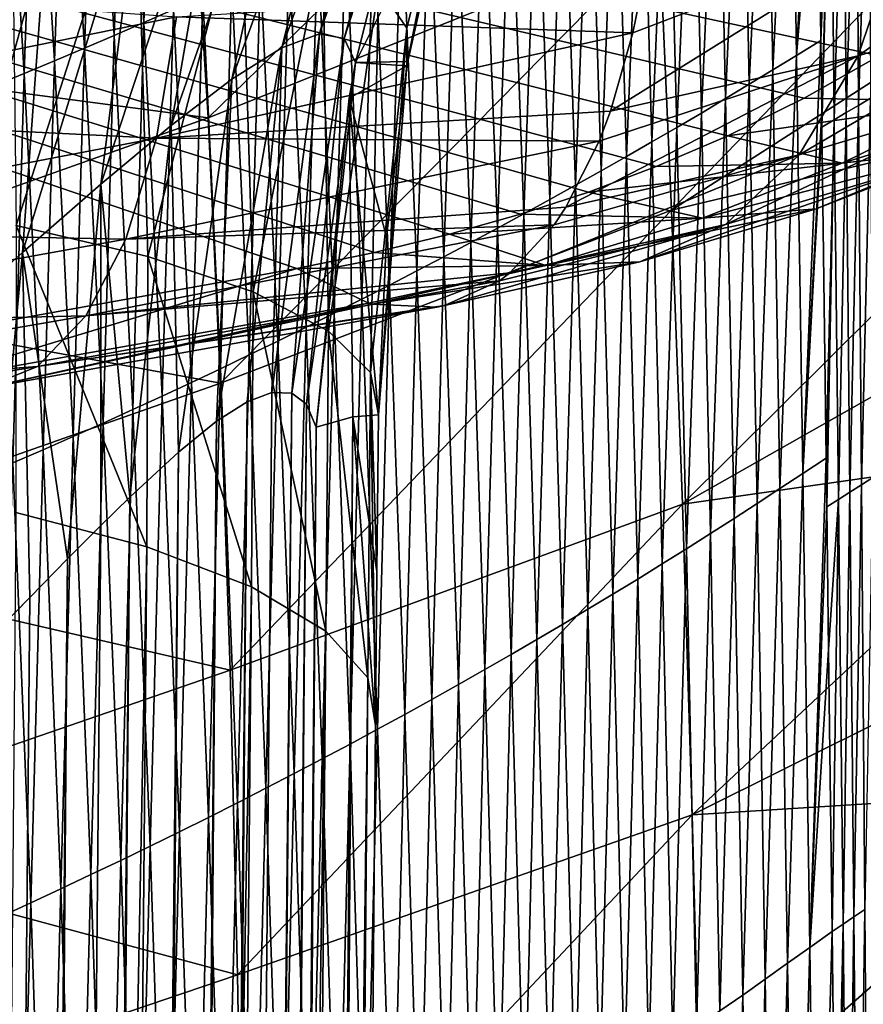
# Model space of a CAD drawing. Header units: metres. Extents: x -24 to 24, y -238 to 25.
# Tile 270 of 477: x 8.25 to 11.09, y -29.24 to -25.91. Entities that reach past the tile are written whole.
import ezdxf

# ---------------------------------------------------------------- set-up
doc = ezdxf.new("R2010")
doc.units = ezdxf.units.M
doc.layers.add('solid_10441023_001', color=7, linetype='CONTINUOUS')

msp = doc.modelspace()

# ---------------------------------------------------------------- linework, layer by layer
at = {"layer": 'solid_10441023_001'}
for points in [[(11.148438, -26.033104, 11.816606), (11.379904, -25.882217, 11.419769), (0, -23.617691, 4.326757)], [(10.894374, -26.176435, 12.190955), (11.148438, -26.033104, 11.816606), (0, -23.617691, 4.326757)], [(10.63685, -26.30341, 12.520093), (10.894374, -26.176435, 12.190955), (0, -23.617691, 4.326757)], [(10.395498, -26.407524, 12.787668), (10.63685, -26.30341, 12.520093), (0, -23.617691, 4.326757)], [(10.166636, -26.493427, 13.006162), (10.395498, -26.407524, 12.787668), (0, -23.617691, 4.326757)], [(9.936883, -26.568197, 13.194001), (10.166636, -26.493427, 13.006162), (0, -23.617691, 4.326757)], [(9.696749, -26.635754, 13.361224), (9.936883, -26.568197, 13.194001), (0, -23.617691, 4.326757)], [(9.443258, -26.697182, 13.510588), (9.696749, -26.635754, 13.361224), (0, -23.617691, 4.326757)], [(9.180956, -26.751522, 13.639808), (9.443258, -26.697182, 13.510588), (0, -23.617691, 4.326757)], [(7.773991, -27.004751, 14.227825), (9.180956, -26.751522, 13.639808), (0, -23.617691, 4.326757)], [(10.868524, -26.03182, -18.715399), (10.850215, -24.818537, -21.263805), (10.936595, -24.769215, -21.22473)], [(10.868524, -26.03182, -18.715399), (10.936595, -24.769215, -21.22473), (10.940893, -25.146723, -20.376202)], [(8.882412, -26.242506, 21.269554), (10.361862, -24.80047, 21.566523), (8.831627, -25.430893, 21.966444)], [(8.882412, -26.242506, 21.269554), (10.406492, -25.633257, 20.864019), (10.361862, -24.80047, 21.566523)], [(9.569243, -24.79549, 74.679115), (9.257647, -25.959097, 74.987846), (9.130513, -26.006458, 74.611496)], [(9.414042, -24.863983, 74.210571), (9.569243, -24.79549, 74.679115), (9.130513, -26.006458, 74.611496)], [(9.665298, -24.792822, 75.181572), (9.340815, -25.974802, 75.391434), (9.257647, -25.959097, 74.987846)], [(9.569243, -24.79549, 74.679115), (9.665298, -24.792822, 75.181572), (9.257647, -25.959097, 74.987846)], [(9.665298, -24.792822, 75.181572), (9.700648, -24.859161, 75.703865), (9.340815, -25.974802, 75.391434)], [(9.839828, -24.789745, 78.547836), (9.457255, -25.798779, 79.432915), (9.552832, -25.939373, 78.893539)], [(9.839828, -24.789745, 78.547836), (9.552832, -25.939373, 78.893539), (9.553038, -26.067131, 78.342621)], [(9.839828, -24.789745, 78.547836), (9.553038, -26.067131, 78.342621), (9.555314, -26.052776, 78.337959)], [(9.839828, -24.789745, 78.547836), (9.555314, -26.052776, 78.337959), (9.670896, -25.47134, 78.150742)], [(8.665138, -25.920843, -22.012482), (8.603068, -24.877363, -24.807943), (8.703528, -24.835623, -24.774357)], [(8.764633, -25.877159, -21.984566), (8.665138, -25.920843, -22.012482), (8.703528, -24.835623, -24.774357)], [(10.788736, -26.080793, -18.743364), (10.767575, -24.86598, -21.298832), (10.850215, -24.818537, -21.263805)], [(10.868524, -26.03182, -18.715399), (10.788736, -26.080793, -18.743364), (10.850215, -24.818537, -21.263805)], [(9.414042, -24.863983, 74.210571), (9.130513, -26.006458, 74.611496), (8.962072, -26.111977, 74.269775)], [(9.204715, -24.991655, 73.787666), (9.414042, -24.863983, 74.210571), (8.962072, -26.111977, 74.269775)], [(9.340815, -25.974802, 75.391434), (9.700648, -24.859161, 75.703865), (9.622047, -25.092649, 75.726875)], [(10.709609, -26.129175, -18.76992), (10.685932, -24.912598, -21.332197), (10.767575, -24.86598, -21.298832)], [(10.788736, -26.080793, -18.743364), (10.709609, -26.129175, -18.76992), (10.767575, -24.86598, -21.298832)], [(8.564999, -25.964222, -22.040104), (8.502056, -24.91877, -24.841158), (8.603068, -24.877363, -24.807943)], [(8.665138, -25.920843, -22.012482), (8.564999, -25.964222, -22.040104), (8.603068, -24.877363, -24.807943)], [(8.464225, -26.007284, -22.067429), (8.400502, -24.959833, -24.874001), (8.502056, -24.91877, -24.841158)], [(8.564999, -25.964222, -22.040104), (8.464225, -26.007284, -22.067429), (8.502056, -24.91877, -24.841158)], [(10.629491, -26.177603, -18.796318), (10.603327, -24.959253, -21.365343), (10.685932, -24.912598, -21.332197)], [(10.709609, -26.129175, -18.76992), (10.629491, -26.177603, -18.796318), (10.685932, -24.912598, -21.332197)], [(8.362827, -26.050018, -22.09446), (8.298412, -25.000546, -24.906475), (8.400502, -24.959833, -24.874001)], [(8.464225, -26.007284, -22.067429), (8.362827, -26.050018, -22.09446), (8.400502, -24.959833, -24.874001)], [(10.547618, -26.226362, -18.823137), (10.518862, -25.006338, -21.398935), (10.603327, -24.959253, -21.365343)], [(10.629491, -26.177603, -18.796318), (10.547618, -26.226362, -18.823137), (10.603327, -24.959253, -21.365343)], [(8.260813, -26.092417, -22.121197), (8.195794, -25.040899, -24.938581), (8.298412, -25.000546, -24.906475)], [(8.362827, -26.050018, -22.09446), (8.260813, -26.092417, -22.121197), (8.298412, -25.000546, -24.906475)], [(9.204715, -24.991655, 73.787666), (8.962072, -26.111977, 74.269775), (8.756569, -26.268446, 73.968086)], [(8.948878, -25.169479, 73.418839), (9.204715, -24.991655, 73.787666), (8.756569, -26.268446, 73.968086)], [(10.464343, -26.275309, -18.850121), (10.432976, -25.053638, -21.432676), (10.518862, -25.006338, -21.398935)], [(10.547618, -26.226362, -18.823137), (10.464343, -26.275309, -18.850121), (10.518862, -25.006338, -21.398935)], [(8.260813, -26.092417, -22.121197), (8.158189, -26.13447, -22.147642), (8.195794, -25.040899, -24.938581)], [(10.380088, -26.324259, -18.876959), (10.346192, -25.100908, -21.466204), (10.432976, -25.053638, -21.432676)], [(10.464343, -26.275309, -18.850121), (10.380088, -26.324259, -18.876959), (10.432976, -25.053638, -21.432676)], [(11.037325, -26.225058, -18.105473), (11.027907, -25.097723, -20.333429), (11.071157, -25.073128, -20.31185)], [(11.078327, -26.200556, -18.087524), (11.037325, -26.225058, -18.105473), (11.071157, -25.073128, -20.31185)], [(11.078327, -26.200556, -18.087524), (11.071157, -25.073128, -20.31185), (11.114234, -25.048483, -20.290117)], [(11.119158, -26.176004, -18.069433), (11.078327, -26.200556, -18.087524), (11.114234, -25.048483, -20.290117)], [(9.340815, -25.974802, 75.391434), (9.622047, -25.092649, 75.726875), (9.379421, -26.055471, 75.813416)], [(9.670896, -25.47134, 78.150742), (9.379421, -26.055471, 75.813416), (9.622047, -25.092649, 75.726875)], [(10.295124, -26.373096, -18.903454), (10.258845, -25.147984, -21.499283), (10.346192, -25.100908, -21.466204)], [(10.380088, -26.324259, -18.876959), (10.295124, -26.373096, -18.903454), (10.346192, -25.100908, -21.466204)], [(10.996149, -26.249508, -18.123278), (10.984487, -25.122267, -20.354855), (11.027907, -25.097723, -20.333429)], [(11.037325, -26.225058, -18.105473), (10.996149, -26.249508, -18.123278), (11.027907, -25.097723, -20.333429)], [(10.951104, -25.98167, -18.683937), (10.940893, -25.146723, -20.376202), (10.984487, -25.122267, -20.354855)], [(10.954126, -26.220823, -18.237904), (10.951104, -25.98167, -18.683937), (10.984487, -25.122267, -20.354855)], [(10.954801, -26.273912, -18.140928), (10.954126, -26.220823, -18.237904), (10.984487, -25.122267, -20.354855)], [(10.996149, -26.249508, -18.123278), (10.954801, -26.273912, -18.140928), (10.984487, -25.122267, -20.354855)], [(8.948878, -25.169479, 73.418839), (8.756569, -26.268446, 73.968086), (8.519101, -26.466881, 73.709221)], [(8.655342, -25.386793, 73.108162), (8.948878, -25.169479, 73.418839), (8.519101, -26.466881, 73.709221)], [(10.209445, -26.421812, -18.929615), (10.170925, -25.19486, -21.531925), (10.258845, -25.147984, -21.499283)], [(10.295124, -26.373096, -18.903454), (10.209445, -26.421812, -18.929615), (10.258845, -25.147984, -21.499283)], [(10.406492, -25.633257, 20.864019), (10.447366, -26.554201, 20.291336), (11.781392, -25.170563, 20.327415)], [(10.447366, -26.554201, 20.291336), (11.796032, -25.688318, 20.018055), (11.781392, -25.170563, 20.327415)], [(10.868524, -26.03182, -18.715399), (10.940893, -25.146723, -20.376202), (10.951104, -25.98167, -18.683937)], [(8.233088, -26.606756, 81.396385), (8.639777, -25.342655, 80.827927), (8.217072, -25.194069, 81.172989)], [(10.123015, -26.470409, -18.955467), (10.082384, -25.241554, -21.564163), (10.170925, -25.19486, -21.531925)], [(10.209445, -26.421812, -18.929615), (10.123015, -26.470409, -18.955467), (10.170925, -25.19486, -21.531925)], [(10.0358, -26.518896, -18.981043), (9.993176, -25.288074, -21.596035), (10.082384, -25.241554, -21.564163)], [(10.123015, -26.470409, -18.955467), (10.0358, -26.518896, -18.981043), (10.082384, -25.241554, -21.564163)], [(8.831627, -25.430893, 21.966444), (7.136265, -25.302044, 23.116167), (7.193398, -26.019146, 22.312428)], [(9.947764, -26.56727, -19.006371), (9.903252, -25.334438, -21.627577), (9.993176, -25.288074, -21.596035)], [(10.0358, -26.518896, -18.981043), (9.947764, -26.56727, -19.006371), (9.993176, -25.288074, -21.596035)], [(9.858871, -26.615541, -19.031479), (9.812564, -25.380655, -21.658819), (9.903252, -25.334438, -21.627577)], [(9.947764, -26.56727, -19.006371), (9.858871, -26.615541, -19.031479), (9.903252, -25.334438, -21.627577)], [(8.233088, -26.606756, 81.396385), (8.678272, -26.710567, 80.97477), (8.639777, -25.342655, 80.827927)], [(8.678272, -26.710567, 80.97477), (8.993924, -25.495972, 80.414528), (8.639777, -25.342655, 80.827927)], [(8.655342, -25.386793, 73.108162), (8.519101, -26.466881, 73.709221), (8.254922, -26.697989, 73.49398)], [(8.33294, -25.63316, 72.856438), (8.655342, -25.386793, 73.108162), (8.254922, -26.697989, 73.49398)], [(9.769094, -26.663706, -19.056395), (9.721076, -25.426739, -21.689795), (9.812564, -25.380655, -21.658819)], [(9.858871, -26.615541, -19.031479), (9.769094, -26.663706, -19.056395), (9.812564, -25.380655, -21.658819)], [(12.004175, -25.3745, 15.594732), (11.830613, -25.806465, 15.224728), (11.077098, -26.032757, 15.788768)], [(11.218615, -25.610409, 16.182743), (12.004175, -25.3745, 15.594732), (11.077098, -26.032757, 15.788768)], [(8.882412, -26.242506, 21.269554), (8.831627, -25.430893, 21.966444), (7.193398, -26.019146, 22.312428)], [(9.678438, -26.711754, -19.081116), (9.628791, -25.472675, -21.720507), (9.721076, -25.426739, -21.689795)], [(9.769094, -26.663706, -19.056395), (9.678438, -26.711754, -19.081116), (9.721076, -25.426739, -21.689795)], [(9.670896, -25.47134, 78.150742), (9.555314, -26.052776, 78.337959), (9.379421, -26.055471, 75.813416)], [(8.678272, -26.710567, 80.97477), (9.0341, -26.830812, 80.479134), (8.993924, -25.495972, 80.414528)], [(9.0341, -26.830812, 80.479134), (9.269111, -25.649517, 79.944923), (8.993924, -25.495972, 80.414528)], [(9.586915, -26.75967, -19.105642), (9.535723, -25.518452, -21.750952), (9.628791, -25.472675, -21.720507)], [(9.678438, -26.711754, -19.081116), (9.586915, -26.75967, -19.105642), (9.628791, -25.472675, -21.720507)], [(9.49454, -26.80744, -19.129972), (9.441884, -25.564053, -21.781126), (9.535723, -25.518452, -21.750952)], [(9.586915, -26.75967, -19.105642), (9.49454, -26.80744, -19.129972), (9.535723, -25.518452, -21.750952)], [(9.401326, -26.855047, -19.1541), (9.34729, -25.609465, -21.811029), (9.441884, -25.564053, -21.781126)], [(9.49454, -26.80744, -19.129972), (9.401326, -26.855047, -19.1541), (9.441884, -25.564053, -21.781126)], [(8.33294, -25.63316, 72.856438), (8.254922, -26.697989, 73.49398), (7.96899, -26.952389, 73.321579)], [(7.989703, -25.898518, 72.661766), (8.33294, -25.63316, 72.856438), (7.96899, -26.952389, 73.321579)], [(8.923738, -27.139263, 20.702335), (10.406492, -25.633257, 20.864019), (8.882412, -26.242506, 21.269554)], [(8.923738, -27.139263, 20.702335), (10.447366, -26.554201, 20.291336), (10.406492, -25.633257, 20.864019)], [(9.307287, -26.902477, -19.178024), (9.251954, -25.654675, -21.840656), (9.34729, -25.609465, -21.811029)], [(9.401326, -26.855047, -19.1541), (9.307287, -26.902477, -19.178024), (9.34729, -25.609465, -21.811029)], [(11.218615, -25.610409, 16.182743), (11.077098, -26.032757, 15.788768), (10.240851, -26.219929, 16.238991)], [(10.315907, -25.955698, 16.519651), (11.218615, -25.610409, 16.182743), (10.240851, -26.219929, 16.238991)], [(10.315907, -25.955698, 16.519651), (10.346551, -25.805593, 16.652243), (11.218615, -25.610409, 16.182743)], [(9.0341, -26.830812, 80.479134), (9.287934, -26.963223, 79.927086), (9.269111, -25.649517, 79.944923)], [(9.212435, -26.949715, -19.20174), (9.15589, -25.699665, -21.870007), (9.251954, -25.654675, -21.840656)], [(9.307287, -26.902477, -19.178024), (9.212435, -26.949715, -19.20174), (9.251954, -25.654675, -21.840656)], [(9.287934, -26.963223, 79.927086), (9.457255, -25.798779, 79.432915), (9.269111, -25.649517, 79.944923)], [(9.116785, -26.996744, -19.225246), (9.059113, -25.744423, -21.899075), (9.15589, -25.699665, -21.870007)], [(9.212435, -26.949715, -19.20174), (9.116785, -26.996744, -19.225246), (9.15589, -25.699665, -21.870007)], [(10.447366, -26.554201, 20.291336), (11.811727, -26.228792, 19.748178), (11.796032, -25.688318, 20.018055)], [(9.02035, -27.043552, -19.248539), (8.961635, -25.788935, -21.927858), (9.059113, -25.744423, -21.899075)], [(9.116785, -26.996744, -19.225246), (9.02035, -27.043552, -19.248539), (9.059113, -25.744423, -21.899075)], [(7.140831, -26.233679, 18.012159), (7.182629, -25.785442, 18.29627), (8.774795, -25.901588, 17.467258)], [(8.923141, -27.090122, -19.271616), (8.86347, -25.833185, -21.956356), (8.961635, -25.788935, -21.927858)], [(9.02035, -27.043552, -19.248539), (8.923141, -27.090122, -19.271616), (8.961635, -25.788935, -21.927858)], [(9.287934, -26.963223, 79.927086), (9.430761, -27.103094, 79.338219), (9.457255, -25.798779, 79.432915)], [(9.430761, -27.103094, 79.338219), (9.552832, -25.939373, 78.893539), (9.457255, -25.798779, 79.432915)], [(8.825175, -27.136438, -19.294474), (8.764633, -25.877159, -21.984566), (8.86347, -25.833185, -21.956356)], [(8.774795, -25.901588, 17.467258), (10.346551, -25.805593, 16.652243), (10.315907, -25.955698, 16.519651)], [(8.923141, -27.090122, -19.271616), (8.825175, -27.136438, -19.294474), (8.86347, -25.833185, -21.956356)], [(11.830613, -25.806465, 15.224728), (11.587878, -26.154942, 14.808475), (10.877951, -26.368151, 15.339909)], [(11.077098, -26.032757, 15.788768), (11.830613, -25.806465, 15.224728), (10.877951, -26.368151, 15.339909)], [(7.140831, -26.233679, 18.012159), (8.774795, -25.901588, 17.467258), (8.707083, -26.311722, 17.115557)], [(8.726465, -27.182487, -19.31711), (8.665138, -25.920843, -22.012482), (8.764633, -25.877159, -21.984566)], [(8.707083, -26.311722, 17.115557), (8.774795, -25.901588, 17.467258), (10.315907, -25.955698, 16.519651)], [(8.825175, -27.136438, -19.294474), (8.726465, -27.182487, -19.31711), (8.764633, -25.877159, -21.984566)], [(8.627023, -27.228252, -19.33952), (8.564999, -25.964222, -22.040104), (8.665138, -25.920843, -22.012482)], [(8.726465, -27.182487, -19.31711), (8.627023, -27.228252, -19.33952), (8.665138, -25.920843, -22.012482)], [(8.52686, -27.273722, -19.361704), (8.464225, -26.007284, -22.067429), (8.564999, -25.964222, -22.040104)], [(8.627023, -27.228252, -19.33952), (8.52686, -27.273722, -19.361704), (8.564999, -25.964222, -22.040104)], [(8.707083, -26.311722, 17.115557), (10.315907, -25.955698, 16.519651), (10.240851, -26.219929, 16.238991)], [(9.257647, -25.959097, 74.987846), (9.163992, -27.172026, 75.385353), (9.097126, -27.169893, 75.148895)], [(9.130513, -26.006458, 74.611496), (9.257647, -25.959097, 74.987846), (9.097126, -27.169893, 75.148895)], [(9.257647, -25.959097, 74.987846), (9.340815, -25.974802, 75.391434), (9.163992, -27.172026, 75.385353)], [(9.430761, -27.103094, 79.338219), (9.457485, -27.245462, 78.733459), (9.552832, -25.939373, 78.893539)], [(9.552832, -25.939373, 78.893539), (9.457485, -27.245462, 78.733459), (9.553038, -26.067131, 78.342621)], [(9.340815, -25.974802, 75.391434), (9.214281, -27.210194, 75.637863), (9.163992, -27.172026, 75.385353)], [(9.340815, -25.974802, 75.391434), (9.379421, -26.055471, 75.813416), (9.214281, -27.210194, 75.637863)], [(10.890115, -27.443413, -16.272329), (10.868524, -26.03182, -18.715399), (10.951104, -25.98167, -18.683937)], [(10.890115, -27.443413, -16.272329), (10.951104, -25.98167, -18.683937), (10.954126, -26.220823, -18.237904)], [(8.882412, -26.242506, 21.269554), (7.193398, -26.019146, 22.312428), (7.238237, -26.828518, 21.630743)], [(8.425989, -27.318882, -19.383661), (8.362827, -26.050018, -22.09446), (8.464225, -26.007284, -22.067429)], [(8.52686, -27.273722, -19.361704), (8.425989, -27.318882, -19.383661), (8.464225, -26.007284, -22.067429)], [(9.130513, -26.006458, 74.611496), (9.013594, -27.201778, 74.926888), (8.910594, -27.267616, 74.714012)], [(8.962072, -26.111977, 74.269775), (9.130513, -26.006458, 74.611496), (8.910594, -27.267616, 74.714012)], [(9.130513, -26.006458, 74.611496), (9.097126, -27.169893, 75.148895), (9.013594, -27.201778, 74.926888)], [(11.077098, -26.032757, 15.788768), (10.877951, -26.368151, 15.339909), (10.090423, -26.544422, 15.763915)], [(10.202543, -26.321619, 16.109884), (11.077098, -26.032757, 15.788768), (10.090423, -26.544422, 15.763915)], [(10.202543, -26.321619, 16.109884), (10.240851, -26.219929, 16.238991), (11.077098, -26.032757, 15.788768)], [(10.812874, -27.494501, -16.293753), (10.788736, -26.080793, -18.743364), (10.868524, -26.03182, -18.715399)], [(10.890115, -27.443413, -16.272329), (10.812874, -27.494501, -16.293753), (10.868524, -26.03182, -18.715399)], [(11.446821, -26.187912, 12.436817), (11.148438, -26.033104, 11.816606), (10.894374, -26.176435, 12.190955)], [(8.324418, -27.363724, -19.405394), (8.260813, -26.092417, -22.121197), (8.362827, -26.050018, -22.09446)], [(8.425989, -27.318882, -19.383661), (8.324418, -27.363724, -19.405394), (8.362827, -26.050018, -22.09446)], [(9.379421, -26.055471, 75.813416), (9.247271, -27.287048, 75.905823), (9.214281, -27.210194, 75.637863)], [(9.357853, -26.176161, 75.823357), (9.247271, -27.287048, 75.905823), (9.379421, -26.055471, 75.813416)], [(9.553038, -26.067131, 78.342621), (9.357853, -26.176161, 75.823357), (9.379421, -26.055471, 75.813416)], [(9.553038, -26.067131, 78.342621), (9.483842, -26.644995, 78.532333), (9.357853, -26.176161, 75.823357)], [(9.555314, -26.052776, 78.337959), (9.553038, -26.067131, 78.342621), (9.379421, -26.055471, 75.813416)], [(9.553038, -26.067131, 78.342621), (9.457485, -27.245462, 78.733459), (9.483842, -26.644995, 78.532333)], [(8.222157, -27.408236, -19.426899), (8.158189, -26.13447, -22.147642), (8.260813, -26.092417, -22.121197)], [(8.324418, -27.363724, -19.405394), (8.222157, -27.408236, -19.426899), (8.260813, -26.092417, -22.121197)], [(10.735935, -27.54524, -16.31403), (10.709609, -26.129175, -18.76992), (10.788736, -26.080793, -18.743364)], [(10.812874, -27.494501, -16.293753), (10.735935, -27.54524, -16.31403), (10.788736, -26.080793, -18.743364)], [(8.756569, -26.268446, 73.968086), (8.962072, -26.111977, 74.269775), (8.781662, -27.372143, 74.504166)], [(8.962072, -26.111977, 74.269775), (8.910594, -27.267616, 74.714012), (8.781662, -27.372143, 74.504166)], [(10.657994, -27.596016, -16.334194), (10.629491, -26.177603, -18.796318), (10.709609, -26.129175, -18.76992)], [(10.735935, -27.54524, -16.31403), (10.657994, -27.596016, -16.334194), (10.709609, -26.129175, -18.76992)], [(11.916701, -26.119474, 12.794797), (11.446821, -26.187912, 12.436817), (11.023219, -26.396328, 12.977004)], [(11.458928, -26.344648, 13.378409), (11.916701, -26.119474, 12.794797), (11.023219, -26.396328, 12.977004)], [(11.587878, -26.154942, 14.808475), (11.285509, -26.406235, 14.36233), (10.628998, -26.603411, 14.853805)], [(10.877951, -26.368151, 15.339909), (11.587878, -26.154942, 14.808475), (10.628998, -26.603411, 14.853805)], [(9.357853, -26.176161, 75.823357), (9.371082, -27.252939, 77.31472), (9.247271, -27.287048, 75.905823)], [(9.357853, -26.176161, 75.823357), (9.457485, -27.245462, 78.733459), (9.371082, -27.252939, 77.31472)], [(9.483842, -26.644995, 78.532333), (9.457485, -27.245462, 78.733459), (9.357853, -26.176161, 75.823357)], [(10.578436, -27.647007, -16.354727), (10.547618, -26.226362, -18.823137), (10.629491, -26.177603, -18.796318)], [(10.657994, -27.596016, -16.334194), (10.578436, -27.647007, -16.354727), (10.629491, -26.177603, -18.796318)], [(11.446821, -26.187912, 12.436817), (10.894374, -26.176435, 12.190955), (10.63685, -26.30341, 12.520093)], [(11.023219, -26.396328, 12.977004), (11.446821, -26.187912, 12.436817), (10.63685, -26.30341, 12.520093)], [(11.856505, -26.181864, 13.789591), (11.458928, -26.344648, 13.378409), (10.935387, -26.550472, 13.903821)], [(11.285509, -26.406235, 14.36233), (11.856505, -26.181864, 13.789591), (10.935387, -26.550472, 13.903821)], [(11.049422, -27.506893, -15.96277), (11.037325, -26.225058, -18.105473), (11.078327, -26.200556, -18.087524)], [(11.088283, -27.482265, -15.948261), (11.049422, -27.506893, -15.96277), (11.078327, -26.200556, -18.087524)], [(11.088283, -27.482265, -15.948261), (11.078327, -26.200556, -18.087524), (11.119158, -26.176004, -18.069433)], [(11.12697, -27.457584, -15.93362), (11.088283, -27.482265, -15.948261), (11.119158, -26.176004, -18.069433)], [(7.078228, -26.623732, 17.655674), (7.140831, -26.233679, 18.012159), (8.707083, -26.311722, 17.115557)], [(8.707083, -26.311722, 17.115557), (10.240851, -26.219929, 16.238991), (10.202543, -26.321619, 16.109884)], [(10.447366, -26.554201, 20.291336), (10.484087, -27.547405, 19.857723), (11.811727, -26.228792, 19.748178)], [(10.497512, -27.698132, -16.375427), (10.464343, -26.275309, -18.850121), (10.547618, -26.226362, -18.823137)], [(10.484087, -27.547405, 19.857723), (11.82811, -26.7857, 19.520857), (11.811727, -26.228792, 19.748178)], [(10.578436, -27.647007, -16.354727), (10.497512, -27.698132, -16.375427), (10.547618, -26.226362, -18.823137)], [(10.890115, -27.443413, -16.272329), (10.954126, -26.220823, -18.237904), (10.954801, -26.273912, -18.140928)], [(11.01039, -27.531467, -15.977145), (10.996149, -26.249508, -18.123278), (11.037325, -26.225058, -18.105473)], [(11.049422, -27.506893, -15.96277), (11.01039, -27.531467, -15.977145), (11.037325, -26.225058, -18.105473)], [(8.923738, -27.139263, 20.702335), (8.882412, -26.242506, 21.269554), (7.238237, -26.828518, 21.630743)], [(8.519101, -26.466881, 73.709221), (8.756569, -26.268446, 73.968086), (8.61764, -27.523636, 74.294594)], [(8.756569, -26.268446, 73.968086), (8.781662, -27.372143, 74.504166), (8.61764, -27.523636, 74.294594)], [(10.969094, -27.391998, -16.24789), (10.954801, -26.273912, -18.140928), (10.996149, -26.249508, -18.123278)], [(10.971187, -27.556055, -15.991282), (10.969094, -27.391998, -16.24789), (10.996149, -26.249508, -18.123278)], [(11.01039, -27.531467, -15.977145), (10.971187, -27.556055, -15.991282), (10.996149, -26.249508, -18.123278)], [(10.41553, -27.749287, -16.396048), (10.380088, -26.324259, -18.876959), (10.464343, -26.275309, -18.850121)], [(11.023219, -26.396328, 12.977004), (10.63685, -26.30341, 12.520093), (10.395498, -26.407524, 12.787668)], [(10.497512, -27.698132, -16.375427), (10.41553, -27.749287, -16.396048), (10.464343, -26.275309, -18.850121)], [(10.890115, -27.443413, -16.272329), (10.954801, -26.273912, -18.140928), (10.969094, -27.391998, -16.24789)], [(7.078228, -26.623732, 17.655674), (8.707083, -26.311722, 17.115557), (8.603874, -26.65222, 16.703373)], [(8.603874, -26.65222, 16.703373), (8.707083, -26.311722, 17.115557), (10.202543, -26.321619, 16.109884)], [(8.603874, -26.65222, 16.703373), (10.202543, -26.321619, 16.109884), (10.090423, -26.544422, 15.763915)], [(10.33269, -27.800406, -16.416431), (10.295124, -26.373096, -18.903454), (10.380088, -26.324259, -18.876959)], [(10.41553, -27.749287, -16.396048), (10.33269, -27.800406, -16.416431), (10.380088, -26.324259, -18.876959)], [(10.877951, -26.368151, 15.339909), (10.628998, -26.603411, 14.853805), (9.901175, -26.766325, 15.245683)], [(10.050718, -26.604044, 15.649619), (10.877951, -26.368151, 15.339909), (9.901175, -26.766325, 15.245683)], [(10.050718, -26.604044, 15.649619), (10.090423, -26.544422, 15.763915), (10.877951, -26.368151, 15.339909)], [(11.458928, -26.344648, 13.378409), (11.023219, -26.396328, 12.977004), (10.551267, -26.581987, 13.450964)], [(10.935387, -26.550472, 13.903821), (11.458928, -26.344648, 13.378409), (10.551267, -26.581987, 13.450964)], [(11.023219, -26.396328, 12.977004), (10.395498, -26.407524, 12.787668), (10.166636, -26.493427, 13.006162)], [(10.551267, -26.581987, 13.450964), (11.023219, -26.396328, 12.977004), (10.166636, -26.493427, 13.006162)], [(10.248991, -27.851473, -16.436581), (10.209445, -26.421812, -18.929615), (10.295124, -26.373096, -18.903454)], [(10.33269, -27.800406, -16.416431), (10.248991, -27.851473, -16.436581), (10.295124, -26.373096, -18.903454)], [(10.164411, -27.902485, -16.456518), (10.123015, -26.470409, -18.955467), (10.209445, -26.421812, -18.929615)], [(10.248991, -27.851473, -16.436581), (10.164411, -27.902485, -16.456518), (10.209445, -26.421812, -18.929615)], [(11.285509, -26.406235, 14.36233), (10.935387, -26.550472, 13.903821), (10.340021, -26.729296, 14.349554)], [(10.628998, -26.603411, 14.853805), (11.285509, -26.406235, 14.36233), (10.340021, -26.729296, 14.349554)], [(8.254922, -26.697989, 73.49398), (8.519101, -26.466881, 73.709221), (8.407121, -27.732431, 74.087074)], [(8.519101, -26.466881, 73.709221), (8.519075, -27.620014, 74.190338), (8.407121, -27.732431, 74.087074)], [(8.519101, -26.466881, 73.709221), (8.61764, -27.523636, 74.294594), (8.519075, -27.620014, 74.190338)], [(10.551267, -26.581987, 13.450964), (10.166636, -26.493427, 13.006162), (9.936883, -26.568197, 13.194001)], [(10.078929, -27.953434, -16.476265), (10.0358, -26.518896, -18.981043), (10.123015, -26.470409, -18.955467)], [(10.164411, -27.902485, -16.456518), (10.078929, -27.953434, -16.476265), (10.123015, -26.470409, -18.955467)], [(9.992524, -28.004314, -16.495846), (9.947764, -26.56727, -19.006371), (10.0358, -26.518896, -18.981043)], [(10.078929, -27.953434, -16.476265), (9.992524, -28.004314, -16.495846), (10.0358, -26.518896, -18.981043)], [(8.603874, -26.65222, 16.703373), (10.090423, -26.544422, 15.763915), (10.050718, -26.604044, 15.649619)], [(8.956023, -28.108246, 20.271742), (10.447366, -26.554201, 20.291336), (8.923738, -27.139263, 20.702335)], [(8.956023, -28.108246, 20.271742), (10.484087, -27.547405, 19.857723), (10.447366, -26.554201, 20.291336)], [(10.551267, -26.581987, 13.450964), (9.936883, -26.568197, 13.194001), (9.696749, -26.635754, 13.361224)], [(9.905173, -28.055119, -16.51528), (9.858871, -26.615541, -19.031479), (9.947764, -26.56727, -19.006371)], [(9.992524, -28.004314, -16.495846), (9.905173, -28.055119, -16.51528), (9.947764, -26.56727, -19.006371)], [(10.935387, -26.550472, 13.903821), (10.551267, -26.581987, 13.450964), (10.022375, -26.74086, 13.84697)], [(10.340021, -26.729296, 14.349554), (10.935387, -26.550472, 13.903821), (10.022375, -26.74086, 13.84697)], [(10.022375, -26.74086, 13.84697), (10.551267, -26.581987, 13.450964), (9.696749, -26.635754, 13.361224)], [(6.985516, -26.945129, 17.24185), (7.078228, -26.623732, 17.655674), (8.603874, -26.65222, 16.703373)], [(8.23261, -27.575567, 81.6325), (8.674777, -27.692017, 81.214081), (8.233088, -26.606756, 81.396385)], [(8.674777, -27.692017, 81.214081), (8.678272, -26.710567, 80.97477), (8.233088, -26.606756, 81.396385)], [(8.468569, -26.911867, 16.244282), (10.050718, -26.604044, 15.649619), (9.901175, -26.766325, 15.245683)], [(8.468569, -26.911867, 16.244282), (8.603874, -26.65222, 16.703373), (10.050718, -26.604044, 15.649619)], [(10.022375, -26.74086, 13.84697), (9.696749, -26.635754, 13.361224), (9.443258, -26.697182, 13.510588)], [(10.628998, -26.603411, 14.853805), (10.340021, -26.729296, 14.349554), (9.680543, -26.876921, 14.704655)], [(9.865739, -26.793097, 15.154947), (10.628998, -26.603411, 14.853805), (9.680543, -26.876921, 14.704655)], [(9.816861, -28.105841, -16.534586), (9.769094, -26.663706, -19.056395), (9.858871, -26.615541, -19.031479)], [(9.905173, -28.055119, -16.51528), (9.816861, -28.105841, -16.534586), (9.858871, -26.615541, -19.031479)], [(9.865739, -26.793097, 15.154947), (9.901175, -26.766325, 15.245683), (10.628998, -26.603411, 14.853805)], [(6.985516, -26.945129, 17.24185), (8.603874, -26.65222, 16.703373), (8.468569, -26.911867, 16.244282)], [(9.727595, -28.156466, -16.553764), (9.678438, -26.711754, -19.081116), (9.769094, -26.663706, -19.056395)], [(9.816861, -28.105841, -16.534586), (9.727595, -28.156466, -16.553764), (9.769094, -26.663706, -19.056395)], [(7.96899, -26.952389, 73.321579), (8.254922, -26.697989, 73.49398), (8.134251, -28.010302, 73.886566)], [(8.254922, -26.697989, 73.49398), (8.279483, -27.862223, 73.985329), (8.134251, -28.010302, 73.886566)], [(8.254922, -26.697989, 73.49398), (8.407121, -27.732431, 74.087074), (8.279483, -27.862223, 73.985329)], [(10.022375, -26.74086, 13.84697), (9.443258, -26.697182, 13.510588), (9.180956, -26.751522, 13.639808)], [(8.674777, -27.692017, 81.214081), (9.027941, -27.827181, 80.723007), (8.678272, -26.710567, 80.97477)], [(9.027941, -27.827181, 80.723007), (9.0341, -26.830812, 80.479134), (8.678272, -26.710567, 80.97477)], [(10.340021, -26.729296, 14.349554), (10.022375, -26.74086, 13.84697), (9.437196, -26.871861, 14.162088)], [(9.654073, -26.88217, 14.643164), (10.340021, -26.729296, 14.349554), (9.437196, -26.871861, 14.162088)], [(9.637387, -28.206978, -16.572813), (9.586915, -26.75967, -19.105642), (9.678438, -26.711754, -19.081116)], [(9.727595, -28.156466, -16.553764), (9.637387, -28.206978, -16.572813), (9.678438, -26.711754, -19.081116)], [(9.654073, -26.88217, 14.643164), (9.680543, -26.876921, 14.704655), (10.340021, -26.729296, 14.349554)], [(7.919025, -27.135075, 14.741523), (9.180956, -26.751522, 13.639808), (7.773991, -27.004751, 14.227825)], [(7.919025, -27.135075, 14.741523), (9.42312, -26.868149, 14.132162), (9.180956, -26.751522, 13.639808)], [(8.468569, -26.911867, 16.244282), (9.901175, -26.766325, 15.245683), (9.865739, -26.793097, 15.154947)], [(9.42312, -26.868149, 14.132162), (10.022375, -26.74086, 13.84697), (9.180956, -26.751522, 13.639808)], [(9.42312, -26.868149, 14.132162), (9.437196, -26.871861, 14.162088), (10.022375, -26.74086, 13.84697)], [(9.54625, -28.257362, -16.59173), (9.49454, -26.80744, -19.129972), (9.586915, -26.75967, -19.105642)], [(9.637387, -28.206978, -16.572813), (9.54625, -28.257362, -16.59173), (9.586915, -26.75967, -19.105642)], [(8.305625, -27.082109, 15.753411), (9.865739, -26.793097, 15.154947), (9.680543, -26.876921, 14.704655)], [(8.305625, -27.082109, 15.753411), (8.468569, -26.911867, 16.244282), (9.865739, -26.793097, 15.154947)], [(10.484087, -27.547405, 19.857723), (11.844753, -27.3526, 19.338068), (11.82811, -26.7857, 19.520857)], [(8.923738, -27.139263, 20.702335), (7.238237, -26.828518, 21.630743), (7.270667, -27.719545, 21.077423)], [(9.027941, -27.827181, 80.723007), (9.279642, -27.976294, 80.176605), (9.0341, -26.830812, 80.479134)], [(9.279642, -27.976294, 80.176605), (9.287934, -26.963223, 79.927086), (9.0341, -26.830812, 80.479134)], [(9.454198, -28.307602, -16.61051), (9.401326, -26.855047, -19.1541), (9.49454, -26.80744, -19.129972)], [(9.54625, -28.257362, -16.59173), (9.454198, -28.307602, -16.61051), (9.49454, -26.80744, -19.129972)], [(7.919025, -27.135075, 14.741523), (8.12041, -27.157337, 15.24693), (9.42312, -26.868149, 14.132162)], [(8.12041, -27.157337, 15.24693), (9.437196, -26.871861, 14.162088), (9.42312, -26.868149, 14.132162)], [(9.361242, -28.357683, -16.629148), (9.307287, -26.902477, -19.178024), (9.401326, -26.855047, -19.1541)], [(9.454198, -28.307602, -16.61051), (9.361242, -28.357683, -16.629148), (9.401326, -26.855047, -19.1541)], [(8.12041, -27.157337, 15.24693), (9.654073, -26.88217, 14.643164), (9.437196, -26.871861, 14.162088)], [(8.12041, -27.157337, 15.24693), (8.305625, -27.082109, 15.753411), (9.654073, -26.88217, 14.643164)], [(8.305625, -27.082109, 15.753411), (9.680543, -26.876921, 14.704655), (9.654073, -26.88217, 14.643164)], [(6.865611, -27.187761, 16.783707), (8.468569, -26.911867, 16.244282), (8.305625, -27.082109, 15.753411)], [(6.865611, -27.187761, 16.783707), (6.985516, -26.945129, 17.24185), (8.468569, -26.911867, 16.244282)], [(9.267397, -28.407589, -16.647648), (9.212435, -26.949715, -19.20174), (9.307287, -26.902477, -19.178024)], [(9.361242, -28.357683, -16.629148), (9.267397, -28.407589, -16.647648), (9.307287, -26.902477, -19.178024)], [(9.172674, -28.457306, -16.665998), (9.116785, -26.996744, -19.225246), (9.212435, -26.949715, -19.20174)], [(9.267397, -28.407589, -16.647648), (9.172674, -28.457306, -16.665998), (9.212435, -26.949715, -19.20174)], [(9.279642, -27.976294, 80.176605), (9.421003, -28.134094, 79.594147), (9.287934, -26.963223, 79.927086)], [(9.421003, -28.134094, 79.594147), (9.430761, -27.103094, 79.338219), (9.287934, -26.963223, 79.927086)], [(9.077087, -28.506817, -16.684202), (9.02035, -27.043552, -19.248539), (9.116785, -26.996744, -19.225246)], [(9.172674, -28.457306, -16.665998), (9.077087, -28.506817, -16.684202), (9.116785, -26.996744, -19.225246)], [(8.980649, -28.556107, -16.702253), (8.923141, -27.090122, -19.271616), (9.02035, -27.043552, -19.248539)], [(9.077087, -28.506817, -16.684202), (8.980649, -28.556107, -16.702253), (9.02035, -27.043552, -19.248539)], [(6.722285, -27.343994, 16.295658), (8.305625, -27.082109, 15.753411), (8.12041, -27.157337, 15.24693)], [(6.722285, -27.343994, 16.295658), (6.865611, -27.187761, 16.783707), (8.305625, -27.082109, 15.753411)], [(8.883372, -28.60516, -16.720148), (8.825175, -27.136438, -19.294474), (8.923141, -27.090122, -19.271616)], [(8.980649, -28.556107, -16.702253), (8.883372, -28.60516, -16.720148), (8.923141, -27.090122, -19.271616)], [(9.421003, -28.134094, 79.594147), (9.447038, -28.295015, 78.996178), (9.430761, -27.103094, 79.338219)], [(9.430761, -27.103094, 79.338219), (9.447038, -28.295015, 78.996178), (9.451984, -27.77541, 78.861366)], [(9.430761, -27.103094, 79.338219), (9.451984, -27.77541, 78.861366), (9.457485, -27.245462, 78.733459)], [(8.956023, -28.108246, 20.271742), (8.923738, -27.139263, 20.702335), (7.270667, -27.719545, 21.077423)], [(8.78527, -28.653961, -16.737886), (8.726465, -27.182487, -19.31711), (8.825175, -27.136438, -19.294474)], [(8.883372, -28.60516, -16.720148), (8.78527, -28.653961, -16.737886), (8.825175, -27.136438, -19.294474)], [(9.097126, -27.169893, 75.148895), (9.163992, -27.172026, 75.385353), (8.367905, -107.818726, 96.756317)], [(9.013594, -27.201778, 74.926888), (9.097126, -27.169893, 75.148895), (8.367905, -107.818726, 96.756317)], [(9.163992, -27.172026, 75.385353), (8.446805, -107.756439, 97.054848), (8.367905, -107.818726, 96.756317)], [(9.163992, -27.172026, 75.385353), (9.214281, -27.210194, 75.637863), (8.446805, -107.756439, 97.054848)], [(8.686355, -28.702496, -16.755463), (8.627023, -27.228252, -19.33952), (8.726465, -27.182487, -19.31711)], [(8.78527, -28.653961, -16.737886), (8.686355, -28.702496, -16.755463), (8.726465, -27.182487, -19.31711)], [(9.013594, -27.201778, 74.926888), (8.367905, -107.818726, 96.756317), (8.260261, -107.881592, 96.466965)], [(8.910594, -27.267616, 74.714012), (9.013594, -27.201778, 74.926888), (8.260261, -107.881592, 96.466965)], [(9.214281, -27.210194, 75.637863), (8.496257, -107.69529, 97.359406), (8.446805, -107.756439, 97.054848)], [(8.86623, -68.114952, 86.80014), (8.496257, -107.69529, 97.359406), (9.214281, -27.210194, 75.637863)], [(8.586639, -28.750748, -16.772875), (8.52686, -27.273722, -19.361704), (8.627023, -27.228252, -19.33952)], [(8.686355, -28.702496, -16.755463), (8.586639, -28.750748, -16.772875), (8.627023, -27.228252, -19.33952)], [(9.214281, -27.210194, 75.637863), (9.247271, -27.287048, 75.905823), (8.86623, -68.114952, 86.80014)], [(8.910594, -27.267616, 74.714012), (8.260261, -107.881592, 96.466965), (8.124914, -107.944366, 96.189636)], [(8.781662, -27.372143, 74.504166), (8.910594, -27.267616, 74.714012), (8.124914, -107.944366, 96.189636)], [(9.371082, -27.252939, 77.31472), (8.729917, -107.221786, 100.188004), (8.633376, -107.47422, 98.776077)], [(9.247271, -27.287048, 75.905823), (9.371082, -27.252939, 77.31472), (8.633376, -107.47422, 98.776077)], [(9.078349, -68.903969, 89.904976), (8.729917, -107.221786, 100.188004), (9.371082, -27.252939, 77.31472)], [(9.371082, -27.252939, 77.31472), (9.087011, -67.950256, 89.648834), (9.078349, -68.903969, 89.904976)], [(9.371082, -27.252939, 77.31472), (9.447038, -28.295015, 78.996178), (9.087011, -67.950256, 89.648834)], [(9.371082, -27.252939, 77.31472), (9.457485, -27.245462, 78.733459), (9.451984, -27.77541, 78.861366)], [(9.371082, -27.252939, 77.31472), (9.451984, -27.77541, 78.861366), (9.447038, -28.295015, 78.996178)], [(8.486135, -28.798704, -16.790125), (8.425989, -27.318882, -19.383661), (8.52686, -27.273722, -19.361704)], [(8.586639, -28.750748, -16.772875), (8.486135, -28.798704, -16.790125), (8.52686, -27.273722, -19.361704)], [(8.86623, -68.114952, 86.80014), (9.247271, -27.287048, 75.905823), (8.633376, -107.47422, 98.776077)], [(8.384855, -28.846352, -16.807209), (8.324418, -27.363724, -19.405394), (8.425989, -27.318882, -19.383661)], [(8.486135, -28.798704, -16.790125), (8.384855, -28.846352, -16.807209), (8.425989, -27.318882, -19.383661)], [(8.28281, -28.893681, -16.824131), (8.222157, -27.408236, -19.426899), (8.324418, -27.363724, -19.405394)], [(8.384855, -28.846352, -16.807209), (8.28281, -28.893681, -16.824131), (8.324418, -27.363724, -19.405394)], [(10.484087, -27.547405, 19.857723), (10.516574, -28.59676, 19.573944), (11.844753, -27.3526, 19.338068)], [(10.516574, -28.59676, 19.573944), (11.861362, -27.927366, 19.199903), (11.844753, -27.3526, 19.338068)], [(8.781662, -27.372143, 74.504166), (8.124914, -107.944366, 96.189636), (7.963133, -108.006462, 95.926903)], [(8.61764, -27.523636, 74.294594), (8.781662, -27.372143, 74.504166), (7.963133, -108.006462, 95.926903)], [(10.913534, -29.044258, -13.949808), (10.890115, -27.443413, -16.272329), (10.969094, -27.391998, -16.24789)], [(10.913534, -29.044258, -13.949808), (10.969094, -27.391998, -16.24789), (10.971187, -27.556055, -15.991282)], [(8.28281, -28.893681, -16.824131), (8.180012, -28.940674, -16.840889), (8.222157, -27.408236, -19.426899)], [(10.838531, -29.098022, -13.965208), (10.812874, -27.494501, -16.293753), (10.890115, -27.443413, -16.272329)], [(10.913534, -29.044258, -13.949808), (10.838531, -29.098022, -13.965208), (10.890115, -27.443413, -16.272329)], [(11.10005, -28.9161, -13.898849), (11.088283, -27.482265, -15.948261), (11.12697, -27.457584, -15.93362)], [(10.763447, -29.151678, -13.979734), (10.735935, -27.54524, -16.31403), (10.812874, -27.494501, -16.293753)], [(10.838531, -29.098022, -13.965208), (10.763447, -29.151678, -13.979734), (10.812874, -27.494501, -16.293753)], [(11.063235, -28.94109, -13.91009), (11.049422, -27.506893, -15.96277), (11.088283, -27.482265, -15.948261)], [(11.10005, -28.9161, -13.898849), (11.063235, -28.94109, -13.91009), (11.088283, -27.482265, -15.948261)], [(8.61764, -27.523636, 74.294594), (7.963133, -108.006462, 95.926903), (7.776366, -108.067284, 95.681068)], [(8.519075, -27.620014, 74.190338), (8.61764, -27.523636, 74.294594), (7.776366, -108.067284, 95.681068)], [(10.977304, -28.03894, -15.262972), (10.971187, -27.556055, -15.991282), (11.01039, -27.531467, -15.977145)], [(10.989099, -28.99114, -13.931877), (10.977304, -28.03894, -15.262972), (11.01039, -27.531467, -15.977145)], [(11.026251, -28.966022, -13.921207), (10.989099, -28.99114, -13.931877), (11.01039, -27.531467, -15.977145)], [(11.026251, -28.966022, -13.921207), (11.01039, -27.531467, -15.977145), (11.049422, -27.506893, -15.96277)], [(11.063235, -28.94109, -13.91009), (11.026251, -28.966022, -13.921207), (11.049422, -27.506893, -15.96277)], [(8.98049, -29.137241, 19.987888), (10.484087, -27.547405, 19.857723), (8.956023, -28.108246, 20.271742)], [(8.98049, -29.137241, 19.987888), (10.516574, -28.59676, 19.573944), (10.484087, -27.547405, 19.857723)], [(10.687361, -29.205355, -13.994178), (10.657994, -27.596016, -16.334194), (10.735935, -27.54524, -16.31403)], [(10.763447, -29.151678, -13.979734), (10.687361, -29.205355, -13.994178), (10.735935, -27.54524, -16.31403)], [(10.913534, -29.044258, -13.949808), (10.971187, -27.556055, -15.991282), (10.977304, -28.03894, -15.262972)], [(7.895637, -67.210091, 92.263168), (8.674777, -27.692017, 81.214081), (8.23261, -27.575567, 81.6325)], [(10.609822, -29.259113, -14.008916), (10.578436, -27.647007, -16.354727), (10.657994, -27.596016, -16.334194)], [(10.687361, -29.205355, -13.994178), (10.609822, -29.259113, -14.008916), (10.657994, -27.596016, -16.334194)], [(8.407121, -27.732431, 74.087074), (8.519075, -27.620014, 74.190338), (7.776366, -108.067284, 95.681068)], [(10.530974, -29.312941, -14.023808), (10.497512, -27.698132, -16.375427), (10.578436, -27.647007, -16.354727)], [(10.609822, -29.259113, -14.008916), (10.530974, -29.312941, -14.023808), (10.578436, -27.647007, -16.354727)], [(8.330529, -67.326401, 91.844902), (8.674777, -27.692017, 81.214081), (7.895637, -67.210091, 92.263168)], [(8.330529, -67.326401, 91.844902), (9.027941, -27.827181, 80.723007), (8.674777, -27.692017, 81.214081)], [(10.450997, -29.366816, -14.03868), (10.41553, -27.749287, -16.396048), (10.497512, -27.698132, -16.375427)], [(10.530974, -29.312941, -14.023808), (10.450997, -29.366816, -14.03868), (10.497512, -27.698132, -16.375427)], [(8.956023, -28.108246, 20.271742), (7.270667, -27.719545, 21.077423), (7.291467, -28.681747, 20.657459)], [(8.407121, -27.732431, 74.087074), (7.776366, -108.067284, 95.681068), (7.566303, -108.126259, 95.454346)], [(8.279483, -27.862223, 73.985329), (8.407121, -27.732431, 74.087074), (7.566303, -108.126259, 95.454346)], [(10.370011, -29.420721, -14.053419), (10.33269, -27.800406, -16.416431), (10.41553, -27.749287, -16.396048)], [(10.450997, -29.366816, -14.03868), (10.370011, -29.420721, -14.053419), (10.41553, -27.749287, -16.396048)], [(8.677399, -67.46093, 91.355843), (9.027941, -27.827181, 80.723007), (8.330529, -67.326401, 91.844902)], [(8.677399, -67.46093, 91.355843), (9.279642, -27.976294, 80.176605), (9.027941, -27.827181, 80.723007)], [(10.288022, -29.474636, -14.068026), (10.248991, -27.851473, -16.436581), (10.33269, -27.800406, -16.416431)], [(10.370011, -29.420721, -14.053419), (10.288022, -29.474636, -14.068026), (10.33269, -27.800406, -16.416431)], [(8.134251, -28.010302, 73.886566), (8.279483, -27.862223, 73.985329), (7.566303, -108.126259, 95.454346)], [(10.205023, -29.528549, -14.082514), (10.164411, -27.902485, -16.456518), (10.248991, -27.851473, -16.436581)], [(10.288022, -29.474636, -14.068026), (10.205023, -29.528549, -14.082514), (10.248991, -27.851473, -16.436581)], [(10.121009, -29.582441, -14.096896), (10.078929, -27.953434, -16.476265), (10.164411, -27.902485, -16.456518)], [(10.205023, -29.528549, -14.082514), (10.121009, -29.582441, -14.096896), (10.164411, -27.902485, -16.456518)], [(10.516574, -28.59676, 19.573944), (11.877734, -28.51075, 19.106041), (11.861362, -27.927366, 19.199903)], [(10.035972, -29.636295, -14.111186), (9.992524, -28.004314, -16.495846), (10.078929, -27.953434, -16.476265)], [(10.121009, -29.582441, -14.096896), (10.035972, -29.636295, -14.111186), (10.078929, -27.953434, -16.476265)], [(8.924218, -67.609016, 90.812927), (9.279642, -27.976294, 80.176605), (8.677399, -67.46093, 91.355843)], [(8.924218, -67.609016, 90.812927), (9.421003, -28.134094, 79.594147), (9.279642, -27.976294, 80.176605)], [(9.949907, -29.690094, -14.125397), (9.905173, -28.055119, -16.51528), (9.992524, -28.004314, -16.495846)], [(10.035972, -29.636295, -14.111186), (9.949907, -29.690094, -14.125397), (9.992524, -28.004314, -16.495846)], [(9.862811, -29.743824, -14.139539), (9.816861, -28.105841, -16.534586), (9.905173, -28.055119, -16.51528)], [(9.949907, -29.690094, -14.125397), (9.862811, -29.743824, -14.139539), (9.905173, -28.055119, -16.51528)], [(10.913534, -29.044258, -13.949808), (10.977304, -28.03894, -15.262972), (10.989099, -28.99114, -13.931877)], [(8.98049, -29.137241, 19.987888), (8.956023, -28.108246, 20.271742), (7.291467, -28.681747, 20.657459)], [(9.774693, -29.797468, -14.153612), (9.727595, -28.156466, -16.553764), (9.816861, -28.105841, -16.534586)], [(9.862811, -29.743824, -14.139539), (9.774693, -29.797468, -14.153612), (9.816861, -28.105841, -16.534586)], [(9.06243, -67.765526, 90.234993), (9.421003, -28.134094, 79.594147), (8.924218, -67.609016, 90.812927)], [(9.06243, -67.765526, 90.234993), (9.087011, -67.950256, 89.648834), (9.421003, -28.134094, 79.594147)], [(9.421003, -28.134094, 79.594147), (9.087011, -67.950256, 89.648834), (9.447038, -28.295015, 78.996178)], [(9.685564, -29.851009, -14.167613), (9.637387, -28.206978, -16.572813), (9.727595, -28.156466, -16.553764)], [(9.774693, -29.797468, -14.153612), (9.685564, -29.851009, -14.167613), (9.727595, -28.156466, -16.553764)], [(9.595437, -29.904434, -14.18154), (9.54625, -28.257362, -16.59173), (9.637387, -28.206978, -16.572813)], [(9.685564, -29.851009, -14.167613), (9.595437, -29.904434, -14.18154), (9.637387, -28.206978, -16.572813)], [(9.504326, -29.957726, -14.195387), (9.454198, -28.307602, -16.61051), (9.54625, -28.257362, -16.59173)], [(9.595437, -29.904434, -14.18154), (9.504326, -29.957726, -14.195387), (9.54625, -28.257362, -16.59173)], [(9.412241, -30.010868, -14.209153), (9.361242, -28.357683, -16.629148), (9.454198, -28.307602, -16.61051)], [(9.504326, -29.957726, -14.195387), (9.412241, -30.010868, -14.209153), (9.454198, -28.307602, -16.61051)], [(9.319195, -30.063845, -14.222835), (9.267397, -28.407589, -16.647648), (9.361242, -28.357683, -16.629148)], [(9.412241, -30.010868, -14.209153), (9.319195, -30.063845, -14.222835), (9.361242, -28.357683, -16.629148)], [(9.2252, -30.116642, -14.236428), (9.172674, -28.457306, -16.665998), (9.267397, -28.407589, -16.647648)], [(9.319195, -30.063845, -14.222835), (9.2252, -30.116642, -14.236428), (9.267397, -28.407589, -16.647648)], [(9.130269, -30.169245, -14.249931), (9.077087, -28.506817, -16.684202), (9.172674, -28.457306, -16.665998)], [(9.2252, -30.116642, -14.236428), (9.130269, -30.169245, -14.249931), (9.172674, -28.457306, -16.665998)], [(9.034414, -30.221636, -14.26334), (8.980649, -28.556107, -16.702253), (9.077087, -28.506817, -16.684202)], [(9.130269, -30.169245, -14.249931), (9.034414, -30.221636, -14.26334), (9.077087, -28.506817, -16.684202)], [(10.516574, -28.59676, 19.573944), (10.544923, -29.684511, 19.448856), (11.877734, -28.51075, 19.106041)], [(10.544923, -29.684511, 19.448856), (11.893645, -29.102758, 19.056406), (11.877734, -28.51075, 19.106041)], [(8.937647, -30.273798, -14.276651), (8.883372, -28.60516, -16.720148), (8.980649, -28.556107, -16.702253)], [(9.034414, -30.221636, -14.26334), (8.937647, -30.273798, -14.276651), (8.980649, -28.556107, -16.702253)], [(8.998795, -30.212467, 19.86051), (10.516574, -28.59676, 19.573944), (8.98049, -29.137241, 19.987888)], [(8.998795, -30.212467, 19.86051), (10.544923, -29.684511, 19.448856), (10.516574, -28.59676, 19.573944)], [(8.83998, -30.325718, -14.289863), (8.78527, -28.653961, -16.737886), (8.883372, -28.60516, -16.720148)], [(8.937647, -30.273798, -14.276651), (8.83998, -30.325718, -14.289863), (8.883372, -28.60516, -16.720148)], [(8.741426, -30.37738, -14.30297), (8.686355, -28.702496, -16.755463), (8.78527, -28.653961, -16.737886)], [(8.83998, -30.325718, -14.289863), (8.741426, -30.37738, -14.30297), (8.78527, -28.653961, -16.737886)], [(8.98049, -29.137241, 19.987888), (7.291467, -28.681747, 20.657459), (7.302578, -29.706156, 20.380377)], [(8.641998, -30.42877, -14.315971), (8.586639, -28.750748, -16.772875), (8.686355, -28.702496, -16.755463)], [(8.741426, -30.37738, -14.30297), (8.641998, -30.42877, -14.315971), (8.686355, -28.702496, -16.755463)], [(8.541709, -30.47987, -14.328866), (8.486135, -28.798704, -16.790125), (8.586639, -28.750748, -16.772875)], [(8.641998, -30.42877, -14.315971), (8.541709, -30.47987, -14.328866), (8.586639, -28.750748, -16.772875)], [(8.440573, -30.530668, -14.341652), (8.384855, -28.846352, -16.807209), (8.486135, -28.798704, -16.790125)], [(8.541709, -30.47987, -14.328866), (8.440573, -30.530668, -14.341652), (8.486135, -28.798704, -16.790125)], [(8.338604, -30.581148, -14.354329), (8.28281, -28.893681, -16.824131), (8.384855, -28.846352, -16.807209)], [(8.440573, -30.530668, -14.341652), (8.338604, -30.581148, -14.354329), (8.384855, -28.846352, -16.807209)], [(8.235815, -30.631298, -14.366896), (8.180012, -28.940674, -16.840889), (8.28281, -28.893681, -16.824131)], [(8.338604, -30.581148, -14.354329), (8.235815, -30.631298, -14.366896), (8.28281, -28.893681, -16.824131)], [(11.077706, -30.507626, -11.97524), (11.063235, -28.94109, -13.91009), (11.10005, -28.9161, -13.898849)], [(11.112591, -30.482069, -11.967011), (11.077706, -30.507626, -11.97524), (11.10005, -28.9161, -13.898849)], [(11.042654, -30.533117, -11.983354), (11.026251, -28.966022, -13.921207), (11.063235, -28.94109, -13.91009)], [(11.077706, -30.507626, -11.97524), (11.042654, -30.533117, -11.983354), (11.063235, -28.94109, -13.91009)], [(10.937467, -30.824604, -11.762555), (10.913534, -29.044258, -13.949808), (10.989099, -28.99114, -13.931877)], [(10.937467, -30.824604, -11.762555), (10.989099, -28.99114, -13.931877), (11.002672, -30.139181, -12.483634)], [(11.002672, -30.139181, -12.483634), (10.989099, -28.99114, -13.931877), (11.026251, -28.966022, -13.921207)], [(11.007437, -30.558775, -11.991083), (11.002672, -30.139181, -12.483634), (11.026251, -28.966022, -13.921207)], [(11.042654, -30.533117, -11.983354), (11.007437, -30.558775, -11.991083), (11.026251, -28.966022, -13.921207)], [(10.864388, -30.881578, -11.772449), (10.838531, -29.098022, -13.965208), (10.913534, -29.044258, -13.949808)], [(10.937467, -30.824604, -11.762555), (10.864388, -30.881578, -11.772449), (10.913534, -29.044258, -13.949808)], [(10.544923, -29.684511, 19.448856), (11.908752, -29.699303, 19.051702), (11.893645, -29.102758, 19.056406)], [(10.790815, -30.938686, -11.781747), (10.763447, -29.151678, -13.979734), (10.838531, -29.098022, -13.965208)], [(10.864388, -30.881578, -11.772449), (10.790815, -30.938686, -11.781747), (10.838531, -29.098022, -13.965208)], [(8.998795, -30.212467, 19.86051), (8.98049, -29.137241, 19.987888), (7.302578, -29.706156, 20.380377)], [(10.716249, -30.995794, -11.790981), (10.687361, -29.205355, -13.994178), (10.763447, -29.151678, -13.979734)], [(10.790815, -30.938686, -11.781747), (10.716249, -30.995794, -11.790981), (10.763447, -29.151678, -13.979734)], [(10.640421, -31.052847, -11.800417), (10.609822, -29.259113, -14.008916), (10.687361, -29.205355, -13.994178)], [(10.716249, -30.995794, -11.790981), (10.640421, -31.052847, -11.800417), (10.687361, -29.205355, -13.994178)]]:
    msp.add_3dface(points, dxfattribs=at)

doc.saveas('drawing.dxf')
